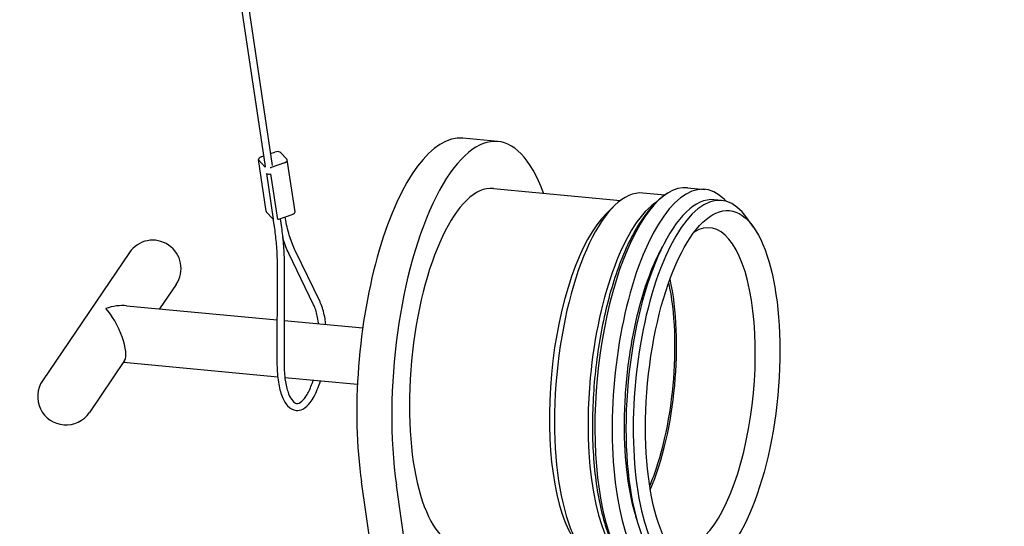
# Model space of a CAD drawing. Header units: inches. Extents: x 24 to 1128, y -94 to 748.
# Tile 376 of 573: x 379.73 to 386.25, y 507.03 to 510.38. Entities that reach past the tile are written whole.
import ezdxf

# ---------------------------------------------------------------- set-up
doc = ezdxf.new("R2010")
doc.units = ezdxf.units.IN
doc.header["$LTSCALE"] = 32
doc.header["$MEASUREMENT"] = 0
doc.layers.add('Dimension (ANSI)', color=7, linetype='Continuous', lineweight=25)
doc.layers.add('Visible (ANSI)', color=7, linetype='Continuous', lineweight=30)
doc.styles.add('Note Text (ANSI)', font='tahoma.ttf')
doc.dimstyles.new('Architectural (ANSI)', dxfattribs={"dimscale": 32, "dimtxt": 0.125, "dimasz": 0.098425, "dimexe": 0.125, "dimexo": 0.0625, "dimgap": 0.031496, "dimtad": 0, "dimtih": 1, "dimtoh": 1, "dimdec": 4, "dimrnd": 1e-08, "dimzin": 3, "dimdsep": 46, "dimlunit": 4, "dimtxsty": 'Note Text (ANSI)', "dimcen": 0.09, "dimdle": 0.393701, "dimclrd": 256, "dimclre": 256, "dimclrt": 256, "dimadec": 0, "dimazin": 3, "dimtfac": 0.96, "dimtofl": 0, "dimtmove": 0, "dimatfit": 3, "dimfxl": 1, "dimfrac": 2, "dimtolj": 1, "dimtzin": 12, "dimlwd": -1, "dimlwe": -1, "dimarcsym": 0})

# ---------------------------------------------------------------- blocks, each defined once
blk = doc.blocks.new('*D22')
at = {"layer": 'Defpoints', "color": 0, "transparency": 16777216}
for p in [(438.4799, 699.4105), (351.8568, 463.849), (472.3834, 463.849)]:
    blk.add_point(p, dxfattribs=at)
at = {"layer": 'Dimension (ANSI)', "transparency": 16777216}
for p, q in [((436.4799, 699.4105), (347.8568, 699.4105)), ((351.8568, 696.2609), (351.8568, 597.1628)), ((351.8568, 466.9986), (351.8568, 590.0967)), ((470.3834, 463.849), (347.8568, 463.849))]:
    blk.add_line(p, q, dxfattribs=at)
for points in [[(351.3319, 696.2609), (352.3817, 696.2609), (351.8568, 699.4105)], [(351.3319, 466.9986), (352.3817, 466.9986), (351.8568, 463.849)]]:
    blk.add_solid(points, dxfattribs=at)
at = {"layer": 'Dimension (ANSI)', "transparency": 16777216, "insert": (338.7084, 596.1549), "char_height": 4, "attachment_point": 1, "style": 'Note Text (ANSI)'}
blk.add_mtext('\\A1;19\'-7 9/16"', dxfattribs=at)

msp = doc.modelspace()

# ---------------------------------------------------------------- linework, layer by layer
at = {"layer": 'Visible (ANSI)'}
for p, q in [((381.10604, 511.38169), (381.39857, 509.41758)), ((381.06631, 511.32935), (381.35208, 509.41065)), ((382.89341, 509.57678), (382.66163, 509.59852)), ((381.38678, 509.49673), (381.41527, 509.50656)), ((381.35895, 509.11462), (381.30787, 509.45757)), ((381.35047, 509.4095), (381.31049, 509.4524)), ((381.3261, 509.47578), (381.34158, 509.48113)), ((381.45624, 509.50272), (381.49622, 509.45982)), ((381.54991, 509.11171), (381.49884, 509.45466)), ((381.48061, 509.43644), (381.39145, 509.40566)), ((381.36058, 509.36496), (381.40548, 509.06354)), ((381.43527, 509.06075), (381.39037, 509.36222)), ((382.86421, 509.26564), (383.70757, 509.18651)), ((384.15144, 509.27041), (384.26574, 509.25969)), ((384.00025, 509.22182), (383.85509, 509.23544)), ((384.37658, 509.18651), (384.32837, 509.19104)), ((383.61367, 509.1001), (383.6681, 509.15275)), ((381.36157, 509.10946), (381.40155, 509.06656)), ((381.40367, 509.0647), (381.41332, 508.9999)), ((381.44252, 509.06271), (381.53169, 509.0935)), ((381.45092, 509.06561), (381.45968, 509.00681)), ((384.58861, 509.00862), (384.54492, 509.07048)), ((381.71557, 508.51588), (381.55095, 508.85461)), ((380.45223, 508.84105), (379.87676, 507.99285)), ((381.67341, 508.49539), (381.50879, 508.83412)), ((381.43206, 508.72287), (381.43042, 508.11401)), ((381.47893, 508.72274), (381.47729, 508.11388)), ((380.76255, 508.63051), (380.6528, 508.46874)), ((380.43326, 508.48934), (381.43117, 508.39571)), ((381.47804, 508.39131), (381.99879, 508.34245)), ((380.42063, 508.12655), (380.18708, 507.78231)), ((380.41255, 508.11464), (381.43518, 508.01869)), ((381.48287, 508.01421), (381.96376, 507.96909)), ((382.45083, 504.14019), (381.9903, 507.32212)), ((382.6826, 504.11845), (382.22207, 507.30038))]:
    msp.add_line(p, q, dxfattribs=at)
for centre, start, end in [((380.60739, 508.73578), 325.844779, 145.844779), ((380.03192, 507.88758), 145.844779, 325.844779)]:
    msp.add_arc(centre, 0.1875, start, end, dxfattribs=at)
for centre, major_axis, ratio, start_param, end_param in [((382.75328, 508.08334), (0.14013, 1.49344), 0.3645925, 5.6259212, 8.4396709), ((382.5215, 508.10508), (0.14013, 1.49344), 0.3645925, 0, 2.1564856), ((381.42795, 509.49295), (0.03091, 0.0046), 0.5211169, 0.3440257, 1.914822), ((381.33878, 509.46217), (-0.03091, -0.0046), 0.5211169, 5.0564147, 6.627211), ((381.46793, 509.45005), (0.03091, 0.0046), 0.5211169, 5.0564147, 6.627211), ((381.37876, 509.41927), (-0.03091, -0.0046), 0.5211169, 0.3440257, 0.5800519), ((381.37876, 509.41927), (-0.03091, -0.0046), 0.5211169, 1.6787958, 1.914822), ((381.38149, 509.37268), (-0.02324, -0.00346), 0.5211169, 0.3619066, 1.8969411), ((384.14313, 507.95293), (0.12261, 1.30676), 0.3645925, 5.9952665, 9.7126967), ((384.25981, 507.94198), (0.11677, 1.24453), 0.3645925, 5.8808768, 9.8270865), ((382.75328, 508.08334), (-0.11093, -1.18231), 0.3645925, 3.1415927, 6.2831853), ((383.73832, 507.99091), (-0.11677, -1.24453), 0.3645925, 3.1415927, 6.2831853), ((384.02883, 507.96365), (0.12261, 1.30676), 0.3645925, 0, 3.1415927), ((383.96036, 507.97008), (-0.11677, -1.24453), 0.3645925, 3.4202706, 6.0045074), ((384.2116, 507.9465), (-0.11677, -1.24453), 0.3645925, 3.1415927, 6.2831853), ((381.38986, 509.11922), (-0.03091, -0.0046), 0.5211169, 0, 0.3440257), ((381.42984, 509.07632), (-0.03091, -0.0046), 0.5211169, 0.3440257, 0.5893517), ((381.42984, 509.07632), (0.03091, 0.0046), 0.5211169, 4.8110887, 5.0564147), ((381.51901, 509.10711), (0.03091, 0.0046), 0.5211169, 5.0564147, 6.2831853), ((383.68037, 507.99635), (-0.11093, -1.18231), 0.3645925, 3.5439012, 5.8808768), ((383.68037, 507.99635), (0.11093, 1.18231), 0.3645925, 0.4023085, 2.7392841), ((384.20186, 507.94742), (0.09926, 1.05785), 0.3645925, 2.8740725, 6.5507055), ((383.68037, 507.99635), (-0.09926, -1.05785), 0.3645925, 0.8494462, 2.2921465), ((383.68037, 507.99635), (-0.09655, -1.02898), 0.3645925, 0.8560167, 2.2855759), ((380.31965, 508.31168), (0.23194, 0.10935), 0.6098406, 0.8006992, 1.3863885), ((380.31965, 508.31168), (-0.09132, 0.1937), 0.3153681, 3.3260005, 5.5130882)]:
    msp.add_ellipse(centre, major_axis=major_axis, ratio=ratio, start_param=start_param, end_param=end_param, dxfattribs=at)
msp.add_ellipse((384.31775, 507.93654), major_axis=(0.11093, 1.18231), ratio=0.3645925, dxfattribs=at)
for points, knots in [([(384.0111, 509.22932), (383.94794, 509.18715), (383.89347, 509.12661), (383.78672, 508.96633), (383.73618, 508.86135), (383.65078, 508.62735), (383.61552, 508.49966), (383.56125, 508.23279), (383.54197, 508.09397), (383.5204, 507.81711), (383.51805, 507.67915), (383.53062, 507.41594), (383.54564, 507.29088), (383.59324, 507.06327), (383.62601, 506.96145), (383.69862, 506.81671), (383.73358, 506.76496), (383.77598, 506.72338)], [5.9782112, 5.9782112, 5.9782112, 5.9782112, 6.2854257, 6.2854257, 6.6376914, 6.6376914, 6.9744218, 6.9744218, 7.30444, 7.30444, 7.6330701, 7.6330701, 7.9641471, 7.9641471, 8.3037216, 8.3037216, 8.5439663, 8.5439663, 8.5439663, 8.5439663]), ([(381.55095, 508.85461), (381.54456, 508.86777), (381.5384, 508.88191), (381.52666, 508.91201), (381.52107, 508.92797), (381.51053, 508.96157), (381.50557, 508.97922), (381.49636, 509.01603), (381.49209, 509.0352), (381.48677, 509.0623), (381.4854, 509.06964), (381.48408, 509.07706)], [4.27605667, 4.27605667, 4.27605667, 4.27605667, 4.36332313, 4.36332313, 4.45058959, 4.45058959, 4.53785606, 4.53785606, 4.62512252, 4.62512252, 4.65694462, 4.65694462, 4.65694462, 4.65694462]), ([(381.41332, 508.9999), (381.41584, 508.98298), (381.41811, 508.96568), (381.42216, 508.93038), (381.42393, 508.9124), (381.42696, 508.87583), (381.42822, 508.85725), (381.43021, 508.8196), (381.43095, 508.80052), (381.4319, 508.76197), (381.43211, 508.7425), (381.43206, 508.72287)], [1.57079633, 1.57079633, 1.57079633, 1.57079633, 1.6406095, 1.6406095, 1.71042267, 1.71042267, 1.78023584, 1.78023584, 1.85004901, 1.85004901, 1.91986218, 1.91986218, 1.91986218, 1.91986218]), ([(381.45968, 509.00681), (381.46228, 508.98935), (381.46463, 508.97152), (381.46879, 508.93522), (381.47061, 508.91674), (381.47372, 508.87922), (381.475, 508.86018), (381.47705, 508.82163), (381.4778, 508.80211), (381.47877, 508.76269), (381.47898, 508.74279), (381.47893, 508.72274)], [1.57079633, 1.57079633, 1.57079633, 1.57079633, 1.6406095, 1.6406095, 1.71042267, 1.71042267, 1.78023584, 1.78023584, 1.85004901, 1.85004901, 1.91986218, 1.91986218, 1.91986218, 1.91986218]), ([(381.50879, 508.83412), (381.5018, 508.84852), (381.49515, 508.8638), (381.48257, 508.89605), (381.47664, 508.913), (381.47009, 508.93387), (381.46912, 508.93702), (381.46817, 508.94019)], [4.27605667, 4.27605667, 4.27605667, 4.27605667, 4.36332313, 4.36332313, 4.45058959, 4.45058959, 4.46595815, 4.46595815, 4.46595815, 4.46595815]), ([(383.98557, 508.88179), (383.96372, 508.84326), (383.94223, 508.79937), (383.88625, 508.66721), (383.85379, 508.56994), (383.7983, 508.35559), (383.77554, 508.23806), (383.74316, 507.99612), (383.73366, 507.87168), (383.72916, 507.6301), (383.73415, 507.51296), (383.75754, 507.29981), (383.7758, 507.20351), (383.80431, 507.10393), (383.80982, 507.08634), (383.81553, 507.06959)], [6.3720528, 6.3720528, 6.3720528, 6.3720528, 6.5451486, 6.5451486, 6.8449643, 6.8449643, 7.153075, 7.153075, 7.4641739, 7.4641739, 7.774768, 7.774768, 8.0809388, 8.0809388, 8.1501248, 8.1501248, 8.1501248, 8.1501248]), ([(381.70595, 508.36993), (381.70571, 508.37186), (381.70547, 508.37378), (381.70102, 508.40788), (381.69475, 508.43691), (381.6828, 508.47397), (381.67824, 508.48546), (381.67341, 508.49539)], [4.6574846, 4.6574846, 4.6574846, 4.6574846, 4.67581084, 4.67581084, 4.98492455, 4.98492455, 5.14872129, 5.14872129, 5.14872129, 5.14872129]), ([(381.75364, 508.36545), (381.7523, 508.37787), (381.75069, 508.38997), (381.74301, 508.43752), (381.73469, 508.46974), (381.72125, 508.50358), (381.71849, 508.50988), (381.71557, 508.51588)], [4.62770008, 4.62770008, 4.62770008, 4.62770008, 4.73634996, 4.73634996, 5.06846277, 5.06846277, 5.14872129, 5.14872129, 5.14872129, 5.14872129]), ([(381.43042, 508.11401), (381.43031, 508.0732), (381.43278, 508.03374), (381.44282, 507.96086), (381.45043, 507.92754), (381.4709, 507.86959), (381.48379, 507.84517), (381.51565, 507.80949), (381.5353, 507.79748), (381.5726, 507.79389), (381.58839, 507.79762), (381.62058, 507.81451), (381.63655, 507.82953), (381.66854, 507.87137), (381.68412, 507.90002), (381.70537, 507.95168), (381.71232, 507.97133), (381.71861, 507.99209)], [1.2217305, 1.2217305, 1.2217305, 1.2217305, 1.548771, 1.548771, 1.8798886, 1.8798886, 2.2212491, 2.2212491, 2.5467404, 2.5467404, 2.780601, 2.780601, 3.07507, 3.07507, 3.4204807, 3.4204807, 3.609179, 3.609179, 3.609179, 3.609179]), ([(381.47729, 508.11388), (381.47719, 508.07672), (381.47935, 508.0409), (381.48782, 507.97614), (381.4941, 507.94713), (381.50948, 507.89943), (381.51856, 507.88051), (381.53679, 507.85455), (381.54569, 507.84739), (381.56352, 507.83981), (381.57254, 507.84048), (381.59745, 507.85742), (381.60957, 507.86997), (381.63335, 507.90527), (381.64506, 507.92785), (381.66106, 507.96744), (381.66615, 507.98162), (381.67092, 507.99657)], [1.2217305, 1.2217305, 1.2217305, 1.2217305, 1.5346284, 1.5346284, 1.8437342, 1.8437342, 2.1435238, 2.1435238, 2.431972, 2.431972, 2.8404358, 2.8404358, 3.1369295, 3.1369295, 3.4315, 3.4315, 3.5793945, 3.5793945, 3.5793945, 3.5793945])]:
    msp.add_open_spline(points, degree=3, knots=knots, dxfattribs=at)
msp.add_open_spline([(384.40855, 509.18034), (384.40443, 509.18473), (384.40024, 509.18902), (384.39598, 509.1932)], degree=3, dxfattribs=at)

# ---------------------------------------------------------------- dimensions: what is measured, and where the dimension line sits
at = {"layer": 'Dimension (ANSI)'}
dim = msp.add_linear_dim(base=(351.85681, 463.84902), p1=(438.47989, 699.41052), p2=(472.38339, 463.84902), angle=270, dimstyle='Architectural (ANSI)', override={"dimgap": 0.031496, "dimdec": 4, "dimlfac": 1, "dimtol": 0, "dimlim": 0, "dimtp": 0, "dimtm": 0, "dimtdec": 2, "dimatfit": 1}, dxfattribs=at)
dim.commit()
dim.dimension.update_dxf_attribs({"geometry": '*D22', "text_midpoint": (351.85681, 593.62977), "dimtype": 160})

doc.saveas('drawing.dxf')
